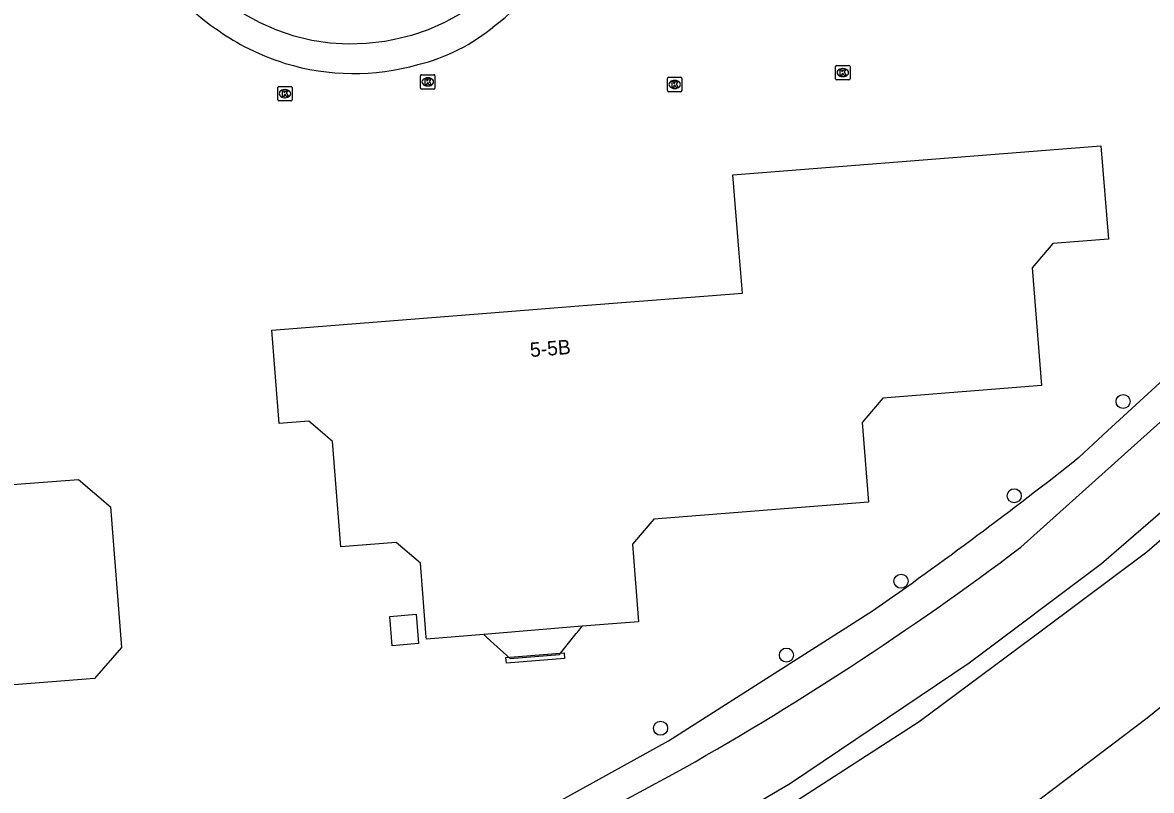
# Model space of a CAD drawing. Extents: x 157793 to 159380, y 380882 to 382313.
# Drawn here: x 158137.7 to 158216, y 380975 to 381028.3 of the extents above; entities that cross this region are included whole.
import ezdxf

# ---------------------------------------------------------------- set-up
doc = ezdxf.new("R2010")
doc.units = 0
for name, color, linetype in [('IMGEO_Boom', 7, 'Continuous'), ('IMGEO_Gemengd_bos', 7, 'Continuous'), ('IMGEO_Groenvoorziening', 7, 'Continuous'), ('IMGEO_Kolk', 7, 'Continuous'), ('IMGEO_Pand', 7, 'Continuous'), ('IMGEO_Pand_nummerreeks', 7, 'Continuous'), ('IMGEO_Pand_overbouw', 7, 'Continuous'), ('IMGEO_Rijbaan_lokaal_gesloten', 7, 'Continuous'), ('IMGEO_Voetpad_open', 7, 'Continuous'), ('IMGEO_Waterloop', 7, 'Continuous')]:
    doc.layers.add(name, color=color, linetype=linetype)

msp = doc.modelspace()

# ---------------------------------------------------------------- linework, layer by layer
at = {"layer": 'IMGEO_Boom'}
for centre in [(158213.989, 381002.041), (158206.436, 380995.497), (158198.588, 380989.566), (158190.636, 380984.437), (158181.908, 380979.357)]:
    msp.add_circle(centre, 0.489, dxfattribs=at)
at = {"layer": 'IMGEO_Gemengd_bos'}
for points in [[(158210.933, 380998.175), (158212.921, 381000), (158236.13, 381021.306), (158269.927, 381050.711)], [(158256.752, 381036.697), (158247.96, 381028.718), (158239.322, 381021.306), (158229.059, 381011.805), (158215.9, 381000), (158206.906, 380991.931)], [(158077.724, 380949.689), (158117.15, 380951.417), (158135.704, 380956.312), (158141.985, 380957.622), (158161.083, 380966.67), (158182.451, 380978.491), (158196.616, 380987.508)], [(158182.724, 380976.142), (158166.144, 380967.177)]]:
    msp.add_lwpolyline(points, dxfattribs=at)
for centre, radius, start, end in [((158029.414, 381226.864), 291.972, 304.93619, 308.44033), ((158078.682, 381161.902), 212.912, 299.25259, 307.03035)]:
    msp.add_arc(centre, radius, start, end, dxfattribs=at)
at = {"layer": 'IMGEO_Groenvoorziening'}
msp.add_lwpolyline([(158271.458, 381036.66), (158270.493, 381036.936), (158269.191, 381036.83), (158267.448, 381036.163), (158262.407, 381033.518), (158259.251, 381031.42), (158256.036, 381028.769), (158250.077, 381023.586), (158243.378, 381018.052), (158236.933, 381012.36), (158223.407, 381000.213), (158212.491, 380990.777), (158203.316, 380983.871), (158190.917, 380975.525), (158179.004, 380968.512), (158166.85, 380962.06), (158155.302, 380956.432), (158148.616, 380953.456), (158142.751, 380951.274), (158119.398, 380945.055)], dxfattribs=at)
at = {"layer": 'IMGEO_Kolk'}
for p, q in [((158194.048, 381024.445), (158194.048, 381025.297)), ((158194.123, 381025.371), (158194.975, 381025.371)), ((158194.536, 381025.151), (158194.561, 381025.151)), ((158195.049, 381025.297), (158195.049, 381024.445)), ((158165.259, 381023.802), (158165.259, 381024.654)), ((158165.334, 381024.728), (158166.186, 381024.728)), ((158165.747, 381024.508), (158165.772, 381024.508)), ((158166.26, 381024.654), (158166.26, 381023.802)), ((158182.388, 381023.621), (158182.388, 381024.473)), ((158182.463, 381024.547), (158183.315, 381024.547)), ((158183.389, 381024.473), (158183.389, 381023.621)), ((158194.975, 381024.371), (158194.123, 381024.371)), ((158194.559, 381024.591), (158194.534, 381024.591)), ((158155.351, 381022.985), (158155.351, 381023.837)), ((158155.426, 381023.911), (158156.278, 381023.911)), ((158155.839, 381023.691), (158155.864, 381023.691)), ((158156.352, 381023.837), (158156.352, 381022.985)), ((158166.186, 381023.728), (158165.334, 381023.728)), ((158165.77, 381023.948), (158165.745, 381023.948)), ((158182.899, 381023.767), (158182.874, 381023.767)), ((158182.876, 381024.327), (158182.901, 381024.327)), ((158156.278, 381022.911), (158155.426, 381022.911)), ((158155.862, 381023.131), (158155.837, 381023.131)), ((158183.315, 381023.547), (158182.463, 381023.547))]:
    msp.add_line(p, q, dxfattribs=at)
for points in [[(158194.048, 381024.445), (158194.048, 381025.297)], [(158194.123, 381025.371), (158194.975, 381025.371)], [(158195.049, 381025.297), (158195.049, 381024.445)], [(158165.259, 381023.802), (158165.259, 381024.654)], [(158165.334, 381024.728), (158166.186, 381024.728)], [(158165.58, 381024.428), (158165.703, 381024.428), (158165.703, 381024.277), (158165.833, 381024.428), (158165.997, 381024.428), (158165.851, 381024.277), (158166.004, 381024.028), (158165.852, 381024.028), (158165.767, 381024.192), (158165.703, 381024.125), (158165.703, 381024.028), (158165.58, 381024.028), (158165.58, 381024.428)], [(158166.26, 381024.654), (158166.26, 381023.802)], [(158182.388, 381023.621), (158182.388, 381024.473)], [(158182.463, 381024.547), (158183.315, 381024.547)], [(158183.389, 381024.473), (158183.389, 381023.621)], [(158194.975, 381024.371), (158194.123, 381024.371)], [(158194.369, 381025.071), (158194.492, 381025.071), (158194.492, 381024.92), (158194.622, 381025.071), (158194.786, 381025.071), (158194.64, 381024.92), (158194.793, 381024.671), (158194.641, 381024.671), (158194.556, 381024.835), (158194.492, 381024.768), (158194.492, 381024.671), (158194.369, 381024.671), (158194.369, 381025.071)], [(158155.351, 381022.985), (158155.351, 381023.837)], [(158155.426, 381023.911), (158156.278, 381023.911)], [(158155.672, 381023.611), (158155.795, 381023.611), (158155.795, 381023.46), (158155.925, 381023.611), (158156.089, 381023.611), (158155.943, 381023.46), (158156.096, 381023.211), (158155.944, 381023.211), (158155.859, 381023.375), (158155.795, 381023.308), (158155.795, 381023.211), (158155.672, 381023.211), (158155.672, 381023.611)], [(158156.352, 381023.837), (158156.352, 381022.985)], [(158166.186, 381023.728), (158165.334, 381023.728)], [(158182.709, 381024.247), (158182.832, 381024.247), (158182.832, 381024.096), (158182.962, 381024.247), (158183.126, 381024.247), (158182.98, 381024.096), (158183.133, 381023.847), (158182.981, 381023.847), (158182.896, 381024.011), (158182.832, 381023.944), (158182.832, 381023.847), (158182.709, 381023.847), (158182.709, 381024.247)], [(158156.278, 381022.911), (158155.426, 381022.911)], [(158183.315, 381023.547), (158182.463, 381023.547)]]:
    msp.add_lwpolyline(points, dxfattribs=at)
for centre, start, end in [((158194.125, 381025.295), 91.55205, 178.44795), ((158194.125, 381025.295), 91.55205, 178.44795), ((158194.973, 381025.295), 1.55205, 88.44795), ((158194.973, 381025.295), 1.55205, 88.44795), ((158165.336, 381024.652), 91.55205, 178.44795), ((158165.336, 381024.652), 91.55205, 178.44795), ((158166.184, 381024.652), 1.55205, 88.44795), ((158166.184, 381024.652), 1.55205, 88.44795), ((158182.465, 381024.471), 91.55205, 178.44795), ((158182.465, 381024.471), 91.55205, 178.44795), ((158183.313, 381024.471), 1.55205, 88.44795), ((158183.313, 381024.471), 1.55205, 88.44795), ((158194.125, 381024.447), 181.55205, 268.44795), ((158194.125, 381024.447), 181.55205, 268.44795), ((158194.973, 381024.447), 271.55205, 358.44795), ((158194.973, 381024.447), 271.55205, 358.44795), ((158155.428, 381023.835), 91.55205, 178.44795), ((158155.428, 381023.835), 91.55205, 178.44795), ((158156.276, 381023.835), 1.55205, 88.44795), ((158156.276, 381023.835), 1.55205, 88.44795), ((158165.336, 381023.804), 181.55205, 268.44795), ((158165.336, 381023.804), 181.55205, 268.44795), ((158166.184, 381023.804), 271.55205, 358.44795), ((158166.184, 381023.804), 271.55205, 358.44795), ((158182.465, 381023.623), 181.55205, 268.44795), ((158182.465, 381023.623), 181.55205, 268.44795), ((158183.313, 381023.623), 271.55205, 358.44795), ((158183.313, 381023.623), 271.55205, 358.44795), ((158155.428, 381022.987), 181.55205, 268.44795), ((158155.428, 381022.987), 181.55205, 268.44795), ((158156.276, 381022.987), 271.55205, 358.44795), ((158156.276, 381022.987), 271.55205, 358.44795)]:
    msp.add_arc(centre, 0.0765, start, end, dxfattribs=at)
for centre, major_axis, ratio, start_param, end_param in [((158194.535, 381024.871), (-0.387, 0.002), 0.722429, 4.712389, 7.853982), ((158194.56, 381024.871), (-0.39, 0.002), 0.717154, 1.570796, 4.712389), ((158165.746, 381024.228), (-0.387, 0.002), 0.722429, 4.712389, 7.853982), ((158165.771, 381024.228), (-0.39, 0.002), 0.717154, 1.570796, 4.712389), ((158155.838, 381023.411), (-0.387, 0.002), 0.722429, 4.712389, 7.853982), ((158155.863, 381023.411), (-0.39, 0.002), 0.717154, 1.570796, 4.712389), ((158182.875, 381024.047), (-0.387, 0.002), 0.722429, 4.712389, 7.853982), ((158182.9, 381024.047), (-0.39, 0.002), 0.717154, 1.570796, 4.712389)]:
    msp.add_ellipse(centre, major_axis=major_axis, ratio=ratio, start_param=start_param, end_param=end_param, dxfattribs=at)
at = {"layer": 'IMGEO_Pand'}
for points in [[(158173.351, 381008.451), (158176.248, 381008.679), (158187.581, 381009.57), (158187.361, 381012.345), (158186.932, 381017.77), (158212.458, 381019.789), (158212.971, 381013.307), (158209.116, 381013.002), (158207.678, 381011.317), (158208.325, 381003.141), (158197.322, 381002.271), (158195.89, 381000.594), (158195.938, 381000), (158196.335, 380995.042), (158181.438, 380993.864), (158179.958, 380992.13), (158180.383, 380986.755), (158176.463, 380986.446), (158169.646, 380985.863), (158165.666, 380985.549), (158165.656, 380985.676), (158165.25, 380990.811), (158163.565, 380992.249), (158159.726, 380991.945), (158159.147, 380999.266), (158158.292, 381000), (158157.511, 381000.67), (158155.459, 381000.509), (158154.948, 381007.004), (158173.351, 381008.451)], [(158132.045, 380995.907), (158141.526, 380996.635), (158143.753, 380994.726), (158144.503, 380984.972), (158142.644, 380982.804), (158133.204, 380982.078)], [(158164.957, 380987.275), (158165.117, 380985.241), (158163.293, 380985.087), (158163.133, 380987.12), (158164.957, 380987.275)], [(158175.22, 380984.596), (158175.251, 380984.206), (158171.213, 380983.887), (158171.182, 380984.276), (158175.22, 380984.596)]]:
    msp.add_lwpolyline(points, dxfattribs=at)
at = {"layer": 'IMGEO_Pand_overbouw'}
msp.add_lwpolyline([(158176.06, 380985.936), (158176.227, 380986.146), (158176.463, 380986.446), (158169.646, 380985.863), (158169.887, 380985.644), (158170.113, 380985.438), (158171.472, 380984.203), (158174.907, 380984.475)], close=True, dxfattribs=at)
at = {"layer": 'IMGEO_Rijbaan_lokaal_gesloten'}
msp.add_lwpolyline([(158167.978, 381028.938), (158166.91, 381028.344), (158165.792, 381027.849), (158164.635, 381027.455), (158163.447, 381027.166), (158162.776, 381027.037), (158161.517, 381026.885), (158160.249, 381026.845), (158158.982, 381026.919), (158157.727, 381027.106), (158156.494, 381027.404), (158155.292, 381027.812), (158154.132, 381028.325), (158153.022, 381028.939)], dxfattribs=at)
at = {"layer": 'IMGEO_Voetpad_open'}
for centre, radius, start, end in [((158160.383, 381041.375), 16.608, 307.15013, 333.05149), ((158159.357, 381040.316), 14.915, 210.359, 236.1327), ((158160.66, 381041.107), 16.311, 233.87797, 242.08002), ((158161.989, 381038.119), 13.061, 283.66137, 310.16203), ((158160.635, 381041.072), 16.268, 242.10136, 253.00122), ((158160.626, 381041.055), 16.249, 253.01525, 285.88809)]:
    msp.add_arc(centre, radius, start, end, dxfattribs=at)
at = {"layer": 'IMGEO_Waterloop'}
for points in [[(158136.853, 380935.482), (158141.776, 380936.608), (158147.67, 380938.685), (158155.995, 380942.493), (158165.082, 380947.267), (158175.125, 380953.328), (158187.458, 380960.192), (158196.806, 380966.327), (158205.084, 380972.073), (158215.657, 380980.087), (158225.123, 380987.749), (158229.624, 380992.227), (158233.19, 380995.185), (158239.068, 380999.395), (158246.448, 381005.529), (158256.43, 381014.389), (158268.627, 381025.096), (158267.946, 381025.809), (158273.091, 381032.165)], [(158261.03, 381028.554), (158250.954, 381022.323), (158229.749, 381004.027), (158219.625, 380995.025), (158215.648, 380991.572), (158208.499, 380986.232), (158199.847, 380979.797), (158190.634, 380973.857), (158171.137, 380963.007), (158154.346, 380954.381), (158149.694, 380952.409), (158143.186, 380950.032), (158136.058, 380947.797)]]:
    msp.add_lwpolyline(points, dxfattribs=at)

# ---------------------------------------------------------------- texts
at = {"layer": 'IMGEO_Pand_nummerreeks'}
msp.add_text('5-5B', height=1, rotation=4.49772, dxfattribs=at).set_placement((158172.889, 381005.125))

doc.saveas('drawing.dxf')
